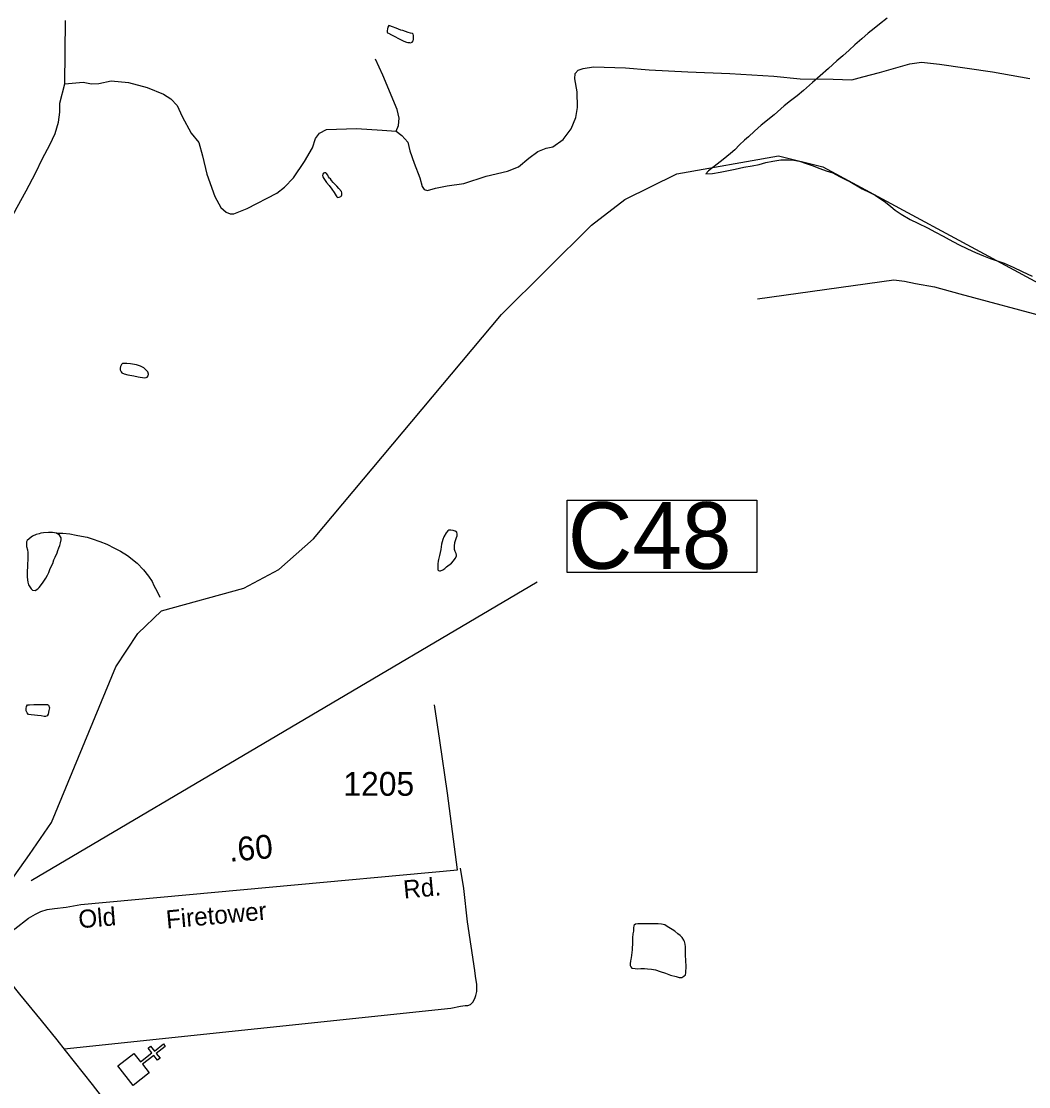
# Model space of a CAD drawing. Extents: x 2082433 to 2279600, y 546599 to 755198.
# Drawn here: x 2141084 to 2146372, y 579366 to 584958 of the extents above; entities that cross this region are included whole.
import ezdxf

# ---------------------------------------------------------------- set-up
doc = ezdxf.new("R2010")
doc.units = 0
for name, color, linetype in [('Exist Cultural Church CELL', 7, 'Continuous'), ('Exist Hydrographic Creek Single Shore', 7, 'Continuous'), ('Exist Hydrographic Misc Water Feature', 7, 'Continuous'), ('Exist Road Non-System Type 51', 7, 'Continuous'), ('Exist Road Primary NC Attributed', 7, 'Continuous'), ('Exist Road Primary NC Structure Culvert Number Label', 7, 'Continuous'), ('Exist Road Secondary Mileage Hundredths English Label', 7, 'Continuous'), ('Exist Road Secondary Type 51 Attributed', 7, 'Continuous'), ('Exist Road Secondary Type 51 Label', 7, 'Continuous'), ('Exist Road Secondary Type 51 Number Label', 7, 'Continuous')]:
    doc.layers.add(name, color=color, linetype=linetype)

msp = doc.modelspace()

# ---------------------------------------------------------------- linework, layer by layer
at = {"layer": 'Exist Cultural Church CELL'}
msp.add_lwpolyline([(2141674.5, 579540.6), (2141709.7, 579495.9), (2141769.6, 579542.9), (2141749.8, 579568.1), (2141762.4, 579577.9), (2141782.2, 579552.8), (2141829.4, 579589.9), (2141839.3, 579577.3), (2141792.1, 579540.2), (2141811.8, 579515), (2141799.3, 579505.1), (2141779.5, 579530.3), (2141719.6, 579483.3), (2141755.1, 579437.8), (2141671.4, 579372.1), (2141590.7, 579474.8)], close=True, dxfattribs=at)
at = {"layer": 'Exist Hydrographic Creek Single Shore'}
msp.add_lwpolyline([(2139844.6, 579086.3), (2140255.6, 579372.2), (2140388.7, 579533.6), (2140677.6, 580098.6), (2140748.8, 580169), (2140814.7, 580213.4), (2140913.6, 580285.2), (2141125.7, 580584.9), (2141241.7, 580753.1), (2141579.7, 581569.7), (2141695.7, 581744.5), (2141819.6, 581863.4), (2142252.7, 581982.5), (2142435.8, 582080.6), (2142617.7, 582240.9), (2143603.8, 583418.3), (2144076.8, 583887.7), (2144251.8, 584021.9), (2144525.7, 584157.4), (2145058.9, 584251.6), (2145291.8, 584194.4), (2146427.8, 583581)], dxfattribs=at)
at = {"layer": 'Exist Hydrographic Misc Water Feature'}
for points in [[(2145629.5, 584974.6), (2145589.7, 584942.4), (2145561.9, 584920.3), (2145530.1, 584896.2), (2145496, 584866.1), (2145460.4, 584833.9), (2145430.4, 584805.8), (2145396.6, 584775.7), (2145364.6, 584749.5), (2145320.9, 584709.3), (2145277, 584671.2), (2145237.3, 584637), (2145189.3, 584594.8)], [(2143060.8, 584869.4), (2143091, 584853.6), (2143105.1, 584847.7), (2143113.1, 584845.7), (2143121.1, 584845.7), (2143127.1, 584843.8), (2143135.1, 584847.8), (2143141, 584855.8), (2143143.1, 584861.8), (2143142.9, 584873.7), (2143142.9, 584883.8), (2143140.8, 584889.7), (2143136.7, 584893.7), (2143126.9, 584895.7), (2143114.8, 584899.7), (2143100.8, 584903.6), (2143086.9, 584909.5), (2143076.8, 584911.5), (2143064.7, 584915.5), (2143050.8, 584921.4), (2143032.5, 584929.3), (2143018.6, 584933.3), (2143012.4, 584935.2), (2143008.6, 584927.2), (2143006.7, 584917.2), (2143004.9, 584907.2), (2143004.9, 584901.2), (2143006.7, 584897.2), (2143010.8, 584895.2), (2143026.8, 584887.3), (2143036.8, 584881.3), (2143048.7, 584875.4), (2143060.8, 584869.4)], [(2145189.3, 584594.8), (2145157.5, 584566.6), (2145121.6, 584540.5), (2145087.8, 584514.4), (2145036.1, 584466.2), (2144968.2, 584411.9), (2144932.3, 584381.8), (2144900.6, 584351.6), (2144880.7, 584333.5), (2144854.8, 584309.4), (2144828.8, 584283.4), (2144807.1, 584263.3), (2144787.2, 584247.2), (2144769.1, 584233.1), (2144737.3, 584207), (2144713.4, 584190.8), (2144691.4, 584172.8), (2144677.7, 584156.7)], [(2144677.7, 584156.7), (2144711.5, 584158.9), (2144753.3, 584165.1), (2144787.4, 584173.2), (2144831.3, 584181.4), (2144877.4, 584191.6), (2144921.3, 584199.8), (2144957.2, 584205.9), (2144993, 584216.1), (2145029.1, 584224.2), (2145071.2, 584230.4), (2145113, 584230.6), (2145139, 584228.7), (2145169.2, 584222.9), (2145199.1, 584213), (2145235, 584201.1), (2145275, 584185.3), (2145309, 584173.4), (2145343.3, 584161.7), (2145379.4, 584143.8), (2145421.4, 584122), (2145433.3, 584116), (2145497.7, 584078.4), (2145537.7, 584058.5), (2145565.5, 584044.6), (2145599.8, 584022.8), (2145619.9, 584008.9), (2145647.8, 583985), (2145671.8, 583967.1), (2145702.1, 583945.3), (2145750.1, 583917.5), (2145790.3, 583897.6), (2145840.3, 583873.9), (2145882.4, 583850.1), (2145922.5, 583830.2), (2145954.5, 583812.4), (2146004.6, 583786.7), (2146050.9, 583762.8), (2146092.9, 583745), (2146134.8, 583727.2), (2146170.9, 583713.4), (2146243, 583687.7), (2146291, 583667.9), (2146339, 583644.2), (2146391.3, 583620.4)], [(2142700.4, 584096.1), (2142714.5, 584076.2), (2142726.6, 584058.3), (2142736.4, 584042.3), (2142740.5, 584036.3), (2142744.4, 584032.4), (2142752.4, 584034.4), (2142760.4, 584038.4), (2142764.5, 584042.4), (2142766.6, 584046.4), (2142766.6, 584056.5), (2142764.5, 584064.5), (2142750.6, 584080.4), (2142740.3, 584092.3), (2142720.2, 584112.2), (2142712.2, 584122.2), (2142706.3, 584130.2), (2142702.2, 584134.1), (2142696.3, 584142.1), (2142692.4, 584150.1), (2142686, 584158.1), (2142682.1, 584162.1), (2142676, 584162), (2142670, 584160), (2142666.1, 584156), (2142664.3, 584148), (2142666.3, 584141.9), (2142672.3, 584132), (2142678.2, 584122.1), (2142686.2, 584112.1), (2142700.4, 584096.1)], [(2141656.8, 583159.9), (2141636.8, 583161.9), (2141624.7, 583161.8), (2141614.8, 583161.7), (2141608.7, 583155.7), (2141604.8, 583145.7), (2141602.9, 583137.7), (2141602.9, 583127.7), (2141607, 583117.7), (2141610.9, 583111.7), (2141623, 583107.8), (2141642.9, 583101.8), (2141663, 583098), (2141675.1, 583096), (2141697, 583092.1), (2141707.1, 583090.2), (2141719, 583088.2), (2141732.9, 583086.3), (2141739.1, 583088.3), (2141745, 583090.3), (2141748.9, 583096.3), (2141751, 583106.4), (2141747.1, 583118.3), (2141737, 583128.3), (2141726.8, 583138.2), (2141708.7, 583148.1), (2141688.8, 583154), (2141656.8, 583159.9)], [(2141268.7, 582270.5), (2141246.7, 582274.4), (2141226.6, 582274.4), (2141200.8, 582272.2), (2141186.7, 582270.2), (2141176.8, 582268.1), (2141160.8, 582264.1), (2141142.8, 582256), (2141135, 582249.9), (2141124.9, 582241.9), (2141114.9, 582231.9), (2141111, 582225.9), (2141111, 582213.9), (2141111.2, 582201.9), (2141115.3, 582183.8), (2141117.1, 582169.8), (2141117.1, 582155.9), (2141117.1, 582141.9), (2141115.5, 582099.9), (2141113.7, 582065.9), (2141113.7, 582041.9), (2141115.7, 582025.9), (2141118, 582014), (2141122.1, 581999.9), (2141128, 581989.9), (2141136, 581978.1), (2141142, 581972.1), (2141155.9, 581970.2), (2141170.1, 581978.2), (2141178.1, 581986.2), (2141194, 582008.3), (2141211.7, 582034.3), (2141221.7, 582050.4), (2141227.7, 582064.4), (2141235.5, 582086.4), (2141249.4, 582112.5), (2141255.1, 582130.5), (2141261.3, 582144.6), (2141271.1, 582168.6), (2141275.2, 582180.5), (2141281, 582194.6), (2141285.1, 582206.6), (2141289, 582220.6), (2141293.1, 582236.6), (2141292.7, 582246.7), (2141284.7, 582260.6), (2141276.7, 582266.5), (2141268.7, 582270.5)], [(2141268.7, 582270.5), (2141300.7, 582270.7), (2141338.8, 582266.9), (2141370.8, 582261), (2141398.7, 582255.1), (2141428.8, 582249.2), (2141454.7, 582241.3), (2141495.1, 582227.6), (2141533, 582213.7), (2141573, 582191.9), (2141605, 582176), (2141641.3, 582154.1), (2141691.3, 582114.4), (2141725.5, 582078.5), (2141751.6, 582044.7), (2141769.8, 582016.8), (2141779.7, 581996.9), (2141787.7, 581980.9), (2141797.9, 581960.9), (2141810, 581935)], [(2143290.3, 582213.4), (2143286.6, 582185.4), (2143282.5, 582169.3), (2143278.6, 582153.3), (2143274.7, 582133.3), (2143272.9, 582123.3), (2143270.8, 582109.3), (2143270.8, 582099.3), (2143271, 582091.3), (2143271, 582085.3), (2143271, 582079.3), (2143273.1, 582075.3), (2143279, 582073.4), (2143285, 582073.4), (2143297.1, 582079.4), (2143307.1, 582085.5), (2143316.7, 582093.5), (2143342.8, 582113.6), (2143352.8, 582125.6), (2143360.8, 582137.7), (2143368.6, 582149.7), (2143368.6, 582155.7), (2143366.6, 582163.7), (2143360.6, 582175.6), (2143358.6, 582185.6), (2143358.4, 582203.6), (2143360.2, 582221.6), (2143368.2, 582247.7), (2143372.1, 582257.7), (2143372.1, 582265.7), (2143370.1, 582275.7), (2143362.1, 582281.6), (2143350, 582285.6), (2143338.1, 582287.5), (2143328, 582287.5), (2143322.1, 582283.5), (2143314.1, 582273.4), (2143302.2, 582251.4), (2143296.2, 582237.3), (2143290.3, 582213.4)], [(2141170.7, 581372.4), (2141212.7, 581372.5), (2141220.7, 581372.6), (2141226.6, 581368.6), (2141230.7, 581354.6), (2141228.7, 581340.6), (2141225, 581320.7), (2141219.1, 581312.7), (2141211.1, 581308.6), (2141203.1, 581308.5), (2141187.1, 581312.5), (2141169, 581314.4), (2141153, 581316.4), (2141135, 581318.3), (2141121, 581320.1), (2141114.9, 581328.1), (2141108.9, 581338.1), (2141108.7, 581350.1), (2141110.8, 581362.1), (2141116.7, 581370.1), (2141126.8, 581370.2), (2141148.7, 581372.3), (2141170.7, 581372.4)], [(2144293, 580124.4), (2144291.4, 580084.4), (2144289.3, 580070.4), (2144285.6, 580042.4), (2144283.6, 580034.4), (2144281.5, 580024.4), (2144279.5, 580012.4), (2144279.5, 580002.4), (2144283.8, 579994.4), (2144289.7, 579988.4), (2144305.7, 579986.5), (2144317.8, 579984.5), (2144335.9, 579986.6), (2144355.7, 579986.7), (2144371.7, 579984.8), (2144391.8, 579982.8), (2144413.8, 579979), (2144437.8, 579971.1), (2144465.9, 579961.2), (2144491.9, 579951.3), (2144521.8, 579943.5), (2144537.8, 579939.5), (2144551.8, 579939.6), (2144561.8, 579945.7), (2144569.8, 579953.7), (2144571.9, 579963.7), (2144573.5, 579997.7), (2144571.5, 580025.7), (2144571.3, 580057.7), (2144571.3, 580081.6), (2144571, 580099.6), (2144569, 580113.6), (2144565.1, 580127.6), (2144561, 580135.6), (2144553, 580149.6), (2144542.7, 580159.5), (2144530.9, 580167.4), (2144514.9, 580181.3), (2144500.7, 580191.3), (2144474.9, 580207.2), (2144462.6, 580215.1), (2144444.5, 580219.1), (2144426.5, 580220.9), (2144414.6, 580220.9), (2144402.5, 580220.9), (2144386.7, 580220.8), (2144370.5, 580220.7), (2144350.8, 580220.6), (2144332.8, 580220.6), (2144320.9, 580220.5), (2144308.8, 580218.4), (2144300.8, 580214.4), (2144298.7, 580210.4), (2144296.9, 580200.4), (2144296.9, 580182.4), (2144294.8, 580168.4), (2144293, 580146.4), (2144293, 580124.4)]]:
    msp.add_lwpolyline(points, dxfattribs=at)
at = {"layer": 'Exist Road Non-System Type 51'}
for points in [[(2143050.9, 584381), (2143063.3, 584411.2), (2143066.9, 584448.4), (2143056.3, 584494.5), (2142981.8, 584675.3), (2142942.8, 584758.6)], [(2143050.9, 584381), (2143081.1, 584358), (2143113, 584322.5), (2143123.6, 584278.2), (2143146.7, 584212.6), (2143175, 584136.4), (2143187.4, 584090.3), (2143198.1, 584074.3), (2143215.8, 584069), (2143258.4, 584081.4), (2143318.6, 584093.8), (2143407.3, 584106.2), (2143523.4, 584144.3), (2143636.9, 584170.9), (2143693.6, 584194), (2143748.5, 584240.1), (2143794.6, 584273.8), (2143839, 584291.5), (2143874.4, 584298.6), (2143927.6, 584337.6), (2143970.1, 584392.5), (2143995, 584452.8), (2144003.8, 584506), (2144002.1, 584587.5), (2143989.6, 584654.9), (2143991.4, 584683.3), (2144007.4, 584701), (2144034, 584709.9), (2144087.2, 584718.7), (2144255.6, 584713.4), (2144379.7, 584702.8), (2144583.5, 584692.1), (2144802.5, 584684.2), (2145034.7, 584670), (2145173, 584655.8), (2145345.9, 584653.1), (2145443.4, 584649.6), (2145501.9, 584665.6), (2145588.7, 584688.6), (2145748.3, 584734.7), (2145809.5, 584742.7), (2145903.4, 584732), (2146181.7, 584693), (2146378.5, 584657.6)], [(2141312.7, 584630.1), (2141408.4, 584639), (2141452.7, 584630.1), (2141490, 584631.9), (2141555.6, 584644.3), (2141646, 584637.2), (2141743.5, 584610.6), (2141830.3, 584575.1), (2141869.3, 584550.3), (2141901.3, 584514.9), (2141927.9, 584458.1), (2141975.7, 584371.3), (2142014.7, 584321.6), (2142034.2, 584250.7), (2142057.3, 584155), (2142098.9, 584038.9), (2142130.8, 583980.4), (2142159.2, 583955.5), (2142180.5, 583946.7), (2142200, 583946.7), (2142269.1, 583975), (2142425.1, 584054.8), (2142465.9, 584086.7), (2142512, 584136.4), (2142570.5, 584221.5), (2142612.2, 584293.3), (2142628.1, 584342.9), (2142649.4, 584371.3), (2142686.6, 584389), (2142842.6, 584394.3), (2142977.4, 584385.4), (2143050.9, 584381)], [(2144948.7, 583500.8), (2145664.1, 583601), (2145719.9, 583593), (2145778.4, 583580.6), (2145877.7, 583564.6), (2146010.7, 583527.4), (2146467.2, 583404.2), (2146593, 583377.6), (2146624.7, 583376.6), (2146642.7, 583398.9), (2146651.5, 583445), (2146657.8, 583637.3), (2146667.5, 583920.1), (2146674.6, 584145.2), (2146687.9, 584614.1)], [(2143373, 580504.6), (2143321.1, 580905.6), (2143280.7, 581182.4), (2143252.5, 581370.9)], [(2141308.3, 579564.6), (2143339.4, 579778.6), (2143389.5, 579787.6), (2143413.6, 579791.1), (2143427.6, 579792.8), (2143441.7, 579796.6), (2143454, 579810.3), (2143464.3, 579828.1), (2143470.7, 579844), (2143475.1, 579865.9), (2143475.5, 579885.9), (2143475.8, 579901.9), (2143468.7, 579946), (2143465.3, 579976.1), (2143426.5, 580230.8), (2143406, 580405.2), (2143390.2, 580513.5)]]:
    msp.add_lwpolyline(points, dxfattribs=at)
at = {"layer": 'Exist Road Primary NC Attributed'}
msp.add_lwpolyline([(2141582.4, 579215.9), (2141456.6, 579376.6), (2141314.7, 579556.5), (2141271.9, 579611), (2141188.9, 579714), (2141076.4, 579852.2), (2140965.5, 579988.7), (2140888.4, 580089.8)], dxfattribs=at)
at = {"layer": 'Exist Road Primary NC Structure Culvert Number Label'}
msp.add_line((2141134.5, 580448.2), (2143791, 582015.2), dxfattribs=at)
msp.add_lwpolyline([(2143949.9, 582443.9), (2144945.3, 582443.9), (2144945.3, 582064), (2143949.9, 582064)], close=True, dxfattribs=at)
at = {"layer": 'Exist Road Secondary Type 51 Attributed'}
for points in [[(2140055.7, 581617.2), (2140264.5, 582117.1), (2140587.5, 583079), (2140621.5, 583177), (2140667.6, 583273), (2140735.9, 583393), (2140791.2, 583496.3), (2140889, 583661.9), (2140949.6, 583769.8), (2141018.1, 583900.6), (2141062.4, 583981.8), (2141108.5, 584068.5), (2141158.5, 584160.9), (2141194.9, 584237.3), (2141233.5, 584308.9), (2141261.6, 584369.4), (2141278.3, 584428.5), (2141285.6, 584480.2), (2141285.6, 584528.1), (2141312.7, 584630.1), (2141316.2, 584961.6)], [(2140888.4, 580089.8), (2141050.3, 580194.6), (2141121.1, 580250.2), (2141158.7, 580271.9), (2141186.4, 580285.8), (2141220, 580295.7), (2141257.6, 580301.6), (2141318.9, 580307.6), (2141396.1, 580321.4), (2143373, 580504.6)]]:
    msp.add_lwpolyline(points, dxfattribs=at)

# ---------------------------------------------------------------- texts
at = {"layer": 'Exist Road Primary NC Structure Culvert Number Label'}
msp.add_text('C48', height=350, dxfattribs=at).set_placement((2143953.2, 582083.8))
at = {"layer": 'Exist Road Secondary Mileage Hundredths English Label'}
msp.add_text('.60', height=125, rotation=5.1203, dxfattribs=at).set_placement((2142177.5, 580545.9))
at = {"layer": 'Exist Road Secondary Type 51 Label'}
for s, rotation, p in [('Rd.', 5.1203, (2143093.2, 580353.1)), ('Firetower', 5.1203, (2141847.5, 580195.8)), ('Old', 4.808, (2141387.2, 580196.9))]:
    msp.add_text(s, height=95, rotation=rotation, dxfattribs=at).set_placement(p)
at = {"layer": 'Exist Road Secondary Type 51 Number Label'}
msp.add_text('1205', height=125, dxfattribs=at).set_placement((2142774.4, 580892.7))

doc.saveas('drawing.dxf')
